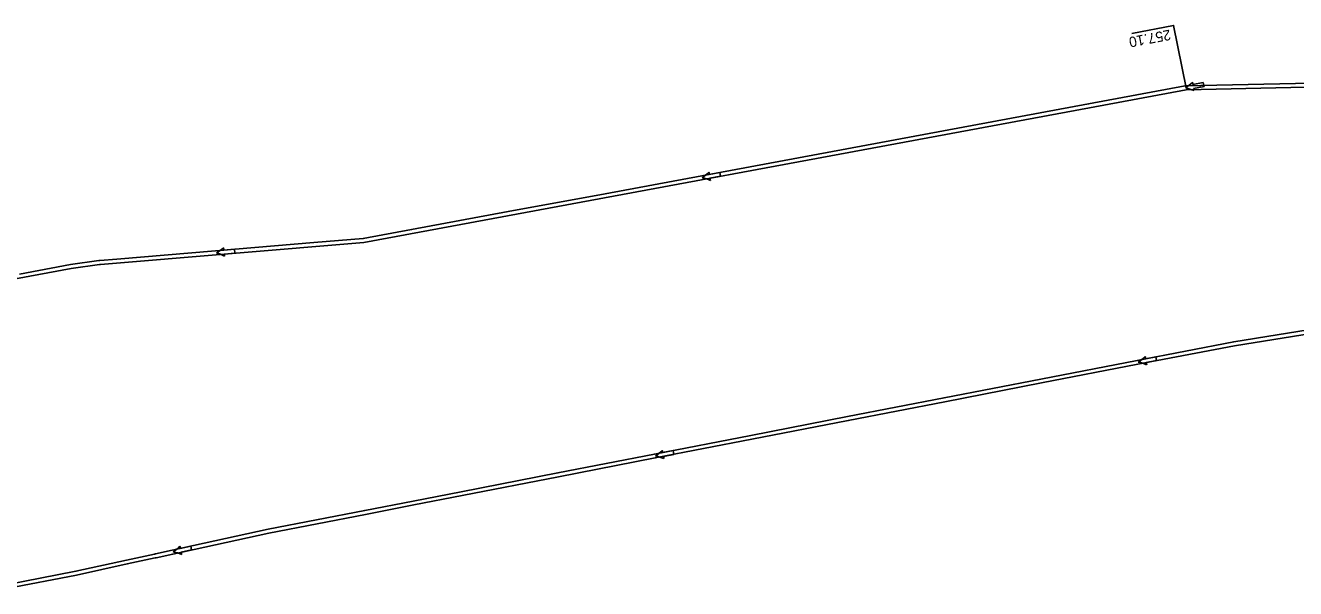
# Model space of a CAD drawing. Extents: x -1 to 65640748, y -22 to 5530284.
# Drawn here: x 6565296.8 to 6565425.9, y 5530151.7 to 5530208.9 of the extents above; entities that cross this region are included whole.
import ezdxf

# ---------------------------------------------------------------- set-up
doc = ezdxf.new("R2010")
doc.units = 0
for name, color, linetype in [('TOR_PS_OPIS_O-opisy rurociagow', 7, 'Continuous'), ('TOR_PS_OPIS_T-INFO', 7, 'Continuous'), ('TOR_PS_T-rowy otwarte umocnione', 7, 'Continuous')]:
    doc.layers.add(name, color=color, linetype=linetype)

msp = doc.modelspace()

# ---------------------------------------------------------------- linework, layer by layer
at = {"layer": 'TOR_PS_OPIS_O-opisy rurociagow'}
for p, q in [((6565416.54, 5530203.13), (6565415.47, 5530202.93)), ((6565415.47, 5530202.93), (6565416.54, 5530203.13)), ((6565416.62, 5530202.74), (6565416.54, 5530203.13)), ((6565416.62, 5530202.74), (6565416.54, 5530203.13)), ((6565415.54, 5530202.54), (6565416.62, 5530202.74)), ((6565415.54, 5530202.54), (6565416.62, 5530202.74)), ((6565367.39, 5530193.99), (6565366.31, 5530193.79)), ((6565366.31, 5530193.79), (6565367.39, 5530193.99)), ((6565366.39, 5530193.4), (6565367.46, 5530193.6)), ((6565366.39, 5530193.4), (6565367.46, 5530193.6)), ((6565367.46, 5530193.6), (6565367.39, 5530193.99)), ((6565367.46, 5530193.6), (6565367.39, 5530193.99)), ((6565318.05, 5530186.18), (6565316.96, 5530186.09)), ((6565316.96, 5530186.09), (6565318.05, 5530186.18)), ((6565316.99, 5530185.69), (6565318.08, 5530185.78)), ((6565316.99, 5530185.69), (6565318.08, 5530185.78)), ((6565318.08, 5530185.78), (6565318.05, 5530186.18)), ((6565318.08, 5530185.78), (6565318.05, 5530186.18)), ((6565411.73, 5530175.25), (6565410.66, 5530175.04)), ((6565410.66, 5530175.04), (6565411.73, 5530175.25)), ((6565410.73, 5530174.65), (6565411.8, 5530174.85)), ((6565410.73, 5530174.65), (6565411.8, 5530174.85)), ((6565411.8, 5530174.85), (6565411.73, 5530175.25)), ((6565411.8, 5530174.85), (6565411.73, 5530175.25)), ((6565362.65, 5530165.71), (6565361.57, 5530165.5)), ((6565361.57, 5530165.5), (6565362.65, 5530165.71)), ((6565362.72, 5530165.32), (6565362.65, 5530165.71)), ((6565362.72, 5530165.32), (6565362.65, 5530165.71)), ((6565361.65, 5530165.11), (6565362.72, 5530165.32)), ((6565361.65, 5530165.11), (6565362.72, 5530165.32)), ((6565313.6, 5530155.99), (6565312.54, 5530155.76)), ((6565312.54, 5530155.76), (6565313.6, 5530155.99)), ((6565312.62, 5530155.37), (6565313.69, 5530155.6)), ((6565312.62, 5530155.37), (6565313.69, 5530155.6)), ((6565313.69, 5530155.6), (6565313.6, 5530155.99)), ((6565313.69, 5530155.6), (6565313.6, 5530155.99))]:
    msp.add_line(p, q, dxfattribs=at)
for points in [[(6565415.44, 5530203.15), (6565415.44, 5530203.15)], [(6565415.6, 5530202.32), (6565415.6, 5530202.32)], [(6565366.28, 5530194.02), (6565366.28, 5530194.02)], [(6565366.44, 5530193.18), (6565366.44, 5530193.18)], [(6565316.95, 5530186.31), (6565316.95, 5530186.31)], [(6565317.02, 5530185.47), (6565317.02, 5530185.47)], [(6565410.62, 5530175.26), (6565410.62, 5530175.26)], [(6565410.78, 5530174.43), (6565410.78, 5530174.43)], [(6565361.54, 5530165.73), (6565361.54, 5530165.73)], [(6565361.7, 5530164.89), (6565361.7, 5530164.89)], [(6565312.5, 5530155.98), (6565312.5, 5530155.98)], [(6565312.68, 5530155.15), (6565312.68, 5530155.15)]]:
    msp.add_lwpolyline(points, dxfattribs=at)
for centre, radius, start, end in [((6565412, 5530206.67), 4.92, 303.9424, 314.3242), ((6565412, 5530206.67), 4.92, 303.9424, 314.3242), ((6565415.02, 5530202.98), 0.458, 353.7484, 22.2097), ((6565415.02, 5530202.98), 0.458, 353.7484, 22.2097), ((6565413.67, 5530197.79), 4.92, 66.9045, 77.2864), ((6565413.67, 5530197.79), 4.92, 66.9045, 77.2864), ((6565415.14, 5530202.32), 0.458, 359.0191, 27.4803), ((6565415.14, 5530202.32), 0.458, 359.0191, 27.4803), ((6565362.85, 5530197.54), 4.92, 303.8368, 314.2187), ((6565362.85, 5530197.54), 4.92, 303.8368, 314.2187), ((6565364.5, 5530188.66), 4.92, 66.7989, 77.1808), ((6565364.5, 5530188.66), 4.92, 66.7989, 77.1808), ((6565365.86, 5530193.84), 0.458, 353.6429, 22.1041), ((6565365.86, 5530193.84), 0.458, 353.6429, 22.1041), ((6565365.98, 5530193.19), 0.458, 358.9135, 27.3747), ((6565365.98, 5530193.19), 0.458, 358.9135, 27.3747), ((6565313.89, 5530190.16), 4.92, 298.1035, 308.4853), ((6565313.89, 5530190.16), 4.92, 298.1035, 308.4853), ((6565316.51, 5530186.18), 0.458, 347.9095, 16.3708), ((6565316.51, 5530186.18), 0.458, 347.9095, 16.3708), ((6565314.64, 5530181.16), 4.92, 61.0656, 71.4474), ((6565314.64, 5530181.16), 4.92, 61.0656, 71.4474), ((6565316.57, 5530185.52), 0.458, 353.1802, 21.6414), ((6565316.57, 5530185.52), 0.458, 353.1802, 21.6414), ((6565407.17, 5530178.77), 4.92, 304.1874, 314.5692), ((6565407.17, 5530178.77), 4.92, 304.1874, 314.5692), ((6565408.87, 5530169.9), 4.92, 67.1495, 77.5313), ((6565408.87, 5530169.9), 4.92, 67.1495, 77.5313), ((6565410.2, 5530175.09), 0.458, 353.9934, 22.4546), ((6565410.2, 5530175.09), 0.458, 353.9934, 22.4546), ((6565410.33, 5530174.44), 0.458, 359.2641, 27.7253), ((6565410.33, 5530174.44), 0.458, 359.2641, 27.7253), ((6565358.08, 5530169.22), 4.92, 304.3278, 314.7097), ((6565358.08, 5530169.22), 4.92, 304.3278, 314.7097), ((6565361.12, 5530165.55), 0.458, 354.1339, 22.5951), ((6565361.12, 5530165.55), 0.458, 354.1339, 22.5951), ((6565359.81, 5530160.35), 4.92, 67.2899, 77.6718), ((6565359.81, 5530160.35), 4.92, 67.2899, 77.6718), ((6565361.25, 5530164.9), 0.458, 359.4045, 27.8657), ((6565361.25, 5530164.9), 0.458, 359.4045, 27.8657), ((6565308.96, 5530159.39), 4.92, 305.6456, 316.0274), ((6565308.96, 5530159.39), 4.92, 305.6456, 316.0274), ((6565310.89, 5530150.57), 4.92, 68.6077, 78.9896), ((6565310.89, 5530150.57), 4.92, 68.6077, 78.9896), ((6565312.08, 5530155.79), 0.458, 355.4516, 23.9129), ((6565312.08, 5530155.79), 0.458, 355.4516, 23.9129), ((6565312.22, 5530155.14), 0.458, 0.7223, 29.1835), ((6565312.22, 5530155.14), 0.458, 0.7223, 29.1835)]:
    msp.add_arc(centre, radius, start, end, dxfattribs=at)
at = {"layer": 'TOR_PS_OPIS_T-INFO'}
msp.add_lwpolyline([(6565414.81, 5530202.59), (6565413.52, 5530208.94), (6565409.29, 5530208.13)], dxfattribs=at)
at = {"layer": 'TOR_PS_T-rowy otwarte umocnione'}
for points in [[(6565455.23, 5530203.79), (6565445.12, 5530203.45), (6565414.71, 5530202.79)], [(6565455.31, 5530203.4), (6565445.19, 5530203.06), (6565414.79, 5530202.39)], [(6565414.79, 5530202.39), (6565404.96, 5530200.55), (6565331.19, 5530186.87), (6565304.42, 5530184.64), (6565304.32, 5530184.62), (6565301.45, 5530184.22), (6565289.18, 5530181.94), (6565286.35, 5530181.29), (6565263.03, 5530176.96), (6565259.89, 5530176.51), (6565248.03, 5530174.31), (6565248.02, 5530174.3), (6565245.09, 5530173.64), (6565231.94, 5530168.47), (6565230.36, 5530168.16)], [(6565414.71, 5530202.79), (6565404.88, 5530200.95), (6565395.05, 5530199.12), (6565385.22, 5530197.3), (6565375.39, 5530195.48), (6565365.55, 5530193.65), (6565355.72, 5530191.83), (6565345.89, 5530190.01), (6565336.06, 5530188.18), (6565331.14, 5530187.27), (6565326.13, 5530186.85), (6565316.11, 5530186.02), (6565306.09, 5530185.18), (6565304.37, 5530185.03), (6565304.26, 5530185.02), (6565301.38, 5530184.61), (6565296.2, 5530183.65)], [(6565414.71, 5530202.79), (6565404.88, 5530200.95), (6565395.05, 5530199.12), (6565385.22, 5530197.3), (6565375.39, 5530195.48), (6565365.55, 5530193.65), (6565355.72, 5530191.83), (6565345.89, 5530190.01), (6565336.06, 5530188.18), (6565331.14, 5530187.27), (6565326.13, 5530186.85), (6565316.11, 5530186.02), (6565306.09, 5530185.18), (6565304.37, 5530185.03), (6565304.26, 5530185.02), (6565301.38, 5530184.61), (6565296.2, 5530183.65)], [(6565429.52, 5530178.34), (6565419.64, 5530176.77), (6565409.82, 5530174.88), (6565400.01, 5530172.97), (6565390.19, 5530171.07), (6565380.37, 5530169.16), (6565370.56, 5530167.25), (6565360.74, 5530165.34), (6565350.93, 5530163.43), (6565341.11, 5530161.52), (6565336.2, 5530160.57), (6565331.29, 5530159.62), (6565321.48, 5530157.71), (6565311.7, 5530155.57), (6565310.02, 5530155.21), (6565309.91, 5530155.18), (6565307.08, 5530154.56), (6565301.93, 5530153.44), (6565294.83, 5530152.06)], [(6565429.6, 5530177.94), (6565419.72, 5530176.37), (6565409.9, 5530174.49), (6565400.08, 5530172.58), (6565390.27, 5530170.67), (6565380.45, 5530168.76), (6565370.63, 5530166.86), (6565360.82, 5530164.95), (6565351, 5530163.04), (6565341.18, 5530161.13), (6565336.28, 5530160.18), (6565331.37, 5530159.22), (6565321.55, 5530157.32), (6565311.78, 5530155.18), (6565310.1, 5530154.81), (6565309.99, 5530154.79), (6565307.15, 5530154.17), (6565302, 5530153.05), (6565294.91, 5530151.67)]]:
    msp.add_lwpolyline(points, dxfattribs=at)

# ---------------------------------------------------------------- texts
at = {"layer": 'TOR_PS_OPIS_T-INFO'}
msp.add_text('257.10', height=1.05, rotation=190.7159, dxfattribs=at).set_placement((6565413.13, 5530208.52))

doc.saveas('drawing.dxf')
